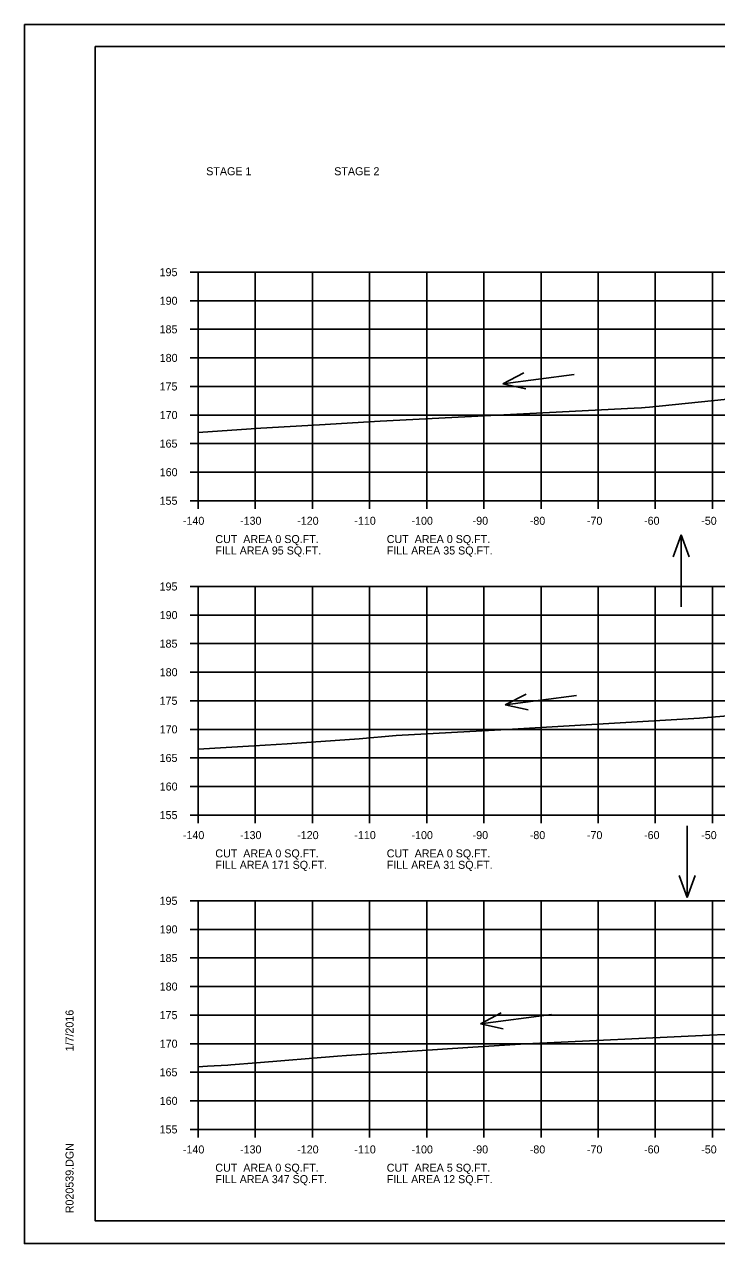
# Model space of a CAD drawing. Extents: x 915787 to 919910, y 133456 to 136717.
# Drawn here: x 916243.6 to 916364.7, y 135802.7 to 136016.1 of the extents above; entities that cross this region are included whole.
import ezdxf

# ---------------------------------------------------------------- set-up
doc = ezdxf.new("R2010")
doc.units = 0
for name, color, linetype in [('R_Axis', 7, 'Continuous'), ('R_Axis Annot', 7, 'Continuous'), ('R_Border', 7, 'Continuous'), ('R_Border Notes', 7, 'Continuous'), ('R_Exist Surface', 7, 'Continuous'), ('R_Grid', 7, 'Continuous'), ('R_No Plot', 7, 'Continuous'), ('R_Water Annot', 7, 'Continuous')]:
    doc.layers.add(name, color=color, linetype=linetype)

msp = doc.modelspace()

# ---------------------------------------------------------------- linework, layer by layer
at = {"layer": 'R_Axis'}
for p, q in [((916272.58, 135972.73), (916273.98, 135972.73)), ((916273.98, 135932.73), (916273.98, 135972.73)), ((916272.58, 135967.73), (916273.98, 135967.73)), ((916272.58, 135962.73), (916273.98, 135962.73)), ((916272.58, 135957.73), (916273.98, 135957.73)), ((916272.58, 135952.73), (916273.98, 135952.73)), ((916272.58, 135947.73), (916273.98, 135947.73)), ((916272.58, 135942.73), (916273.98, 135942.73)), ((916272.58, 135937.73), (916273.98, 135937.73)), ((916272.58, 135932.73), (916273.98, 135932.73)), ((916273.98, 135932.73), (916553.98, 135932.73)), ((916273.98, 135931.33), (916273.98, 135932.73)), ((916283.98, 135931.33), (916283.98, 135932.73)), ((916293.98, 135931.33), (916293.98, 135932.73)), ((916303.98, 135931.33), (916303.98, 135932.73)), ((916313.98, 135931.33), (916313.98, 135932.73)), ((916323.98, 135931.33), (916323.98, 135932.73)), ((916333.98, 135931.33), (916333.98, 135932.73)), ((916343.98, 135931.33), (916343.98, 135932.73)), ((916353.98, 135931.33), (916353.98, 135932.73)), ((916363.98, 135931.33), (916363.98, 135932.73)), ((916272.58, 135917.73), (916273.98, 135917.73)), ((916273.98, 135877.73), (916273.98, 135917.73)), ((916272.58, 135912.73), (916273.98, 135912.73)), ((916272.58, 135907.73), (916273.98, 135907.73)), ((916272.58, 135902.73), (916273.98, 135902.73)), ((916272.58, 135897.73), (916273.98, 135897.73)), ((916272.58, 135892.73), (916273.98, 135892.73)), ((916272.58, 135887.73), (916273.98, 135887.73)), ((916272.58, 135882.73), (916273.98, 135882.73)), ((916272.58, 135877.73), (916273.98, 135877.73)), ((916273.98, 135877.73), (916553.98, 135877.73)), ((916273.98, 135876.33), (916273.98, 135877.73)), ((916283.98, 135876.33), (916283.98, 135877.73)), ((916293.98, 135876.33), (916293.98, 135877.73)), ((916303.98, 135876.33), (916303.98, 135877.73)), ((916313.98, 135876.33), (916313.98, 135877.73)), ((916323.98, 135876.33), (916323.98, 135877.73)), ((916333.98, 135876.33), (916333.98, 135877.73)), ((916343.98, 135876.33), (916343.98, 135877.73)), ((916353.98, 135876.33), (916353.98, 135877.73)), ((916363.98, 135876.33), (916363.98, 135877.73)), ((916272.58, 135862.73), (916273.98, 135862.73)), ((916273.98, 135822.73), (916273.98, 135862.73)), ((916272.58, 135857.73), (916273.98, 135857.73)), ((916272.58, 135852.73), (916273.98, 135852.73)), ((916272.58, 135847.73), (916273.98, 135847.73)), ((916272.58, 135842.73), (916273.98, 135842.73)), ((916272.58, 135837.73), (916273.98, 135837.73)), ((916272.58, 135832.73), (916273.98, 135832.73)), ((916272.58, 135827.73), (916273.98, 135827.73)), ((916272.58, 135822.73), (916273.98, 135822.73)), ((916273.98, 135822.73), (916553.98, 135822.73)), ((916273.98, 135821.33), (916273.98, 135822.73)), ((916283.98, 135821.33), (916283.98, 135822.73)), ((916293.98, 135821.33), (916293.98, 135822.73)), ((916303.98, 135821.33), (916303.98, 135822.73)), ((916313.98, 135821.33), (916313.98, 135822.73)), ((916323.98, 135821.33), (916323.98, 135822.73)), ((916333.98, 135821.33), (916333.98, 135822.73)), ((916343.98, 135821.33), (916343.98, 135822.73)), ((916353.98, 135821.33), (916353.98, 135822.73)), ((916363.98, 135821.33), (916363.98, 135822.73))]:
    msp.add_line(p, q, dxfattribs=at)
at = {"layer": 'R_Border'}
for p, q in [((916255.98, 136012.19), (916572.16, 136012.19)), ((916255.98, 135806.73), (916255.98, 136012.19)), ((916255.98, 135806.73), (916255.98, 135806.73)), ((916572.16, 135806.73), (916255.98, 135806.73))]:
    msp.add_line(p, q, dxfattribs=at)
at = {"layer": 'R_Exist Surface'}
for points in [[(916273.98, 135944.7), (916284.94, 135945.43), (916295.2, 135946.04), (916305.82, 135946.67), (916350.26, 135948.93), (916351.57, 135949), (916352.22, 135949.04), (916352.94, 135949.11), (916379.65, 135951.84)], [(916273.98, 135889.29), (916283.77, 135889.87), (916289.53, 135890.19), (916302.15, 135891.08), (916308.62, 135891.64), (916328.01, 135892.72), (916361.71, 135894.67), (916368.05, 135895.2)], [(916273.98, 135833.66), (916275.64, 135833.78), (916279.18, 135834), (916279.71, 135834.04), (916284.19, 135834.4), (916298.34, 135835.53), (916299.95, 135835.69), (916322.04, 135837.15), (916331.31, 135837.7), (916363.43, 135839.21), (916368.92, 135839.48)]]:
    msp.add_lwpolyline(points, dxfattribs=at)
at = {"layer": 'R_Grid'}
for p, q in [((916273.98, 135972.73), (916553.98, 135972.73)), ((916273.98, 135932.73), (916273.98, 135972.73)), ((916283.98, 135932.73), (916283.98, 135972.73)), ((916293.98, 135932.73), (916293.98, 135972.73)), ((916303.98, 135932.73), (916303.98, 135972.73)), ((916313.98, 135932.73), (916313.98, 135972.73)), ((916323.98, 135932.73), (916323.98, 135972.73)), ((916333.98, 135932.73), (916333.98, 135972.73)), ((916343.98, 135932.73), (916343.98, 135972.73)), ((916353.98, 135932.73), (916353.98, 135972.73)), ((916363.98, 135932.73), (916363.98, 135972.73)), ((916273.98, 135967.73), (916553.98, 135967.73)), ((916273.98, 135962.73), (916553.98, 135962.73)), ((916273.98, 135957.73), (916553.98, 135957.73)), ((916273.98, 135952.73), (916553.98, 135952.73)), ((916273.98, 135947.73), (916553.98, 135947.73)), ((916273.98, 135942.73), (916553.98, 135942.73)), ((916273.98, 135937.73), (916553.98, 135937.73)), ((916273.98, 135932.73), (916553.98, 135932.73)), ((916273.98, 135917.73), (916553.98, 135917.73)), ((916273.98, 135877.73), (916273.98, 135917.73)), ((916283.98, 135877.73), (916283.98, 135917.73)), ((916293.98, 135877.73), (916293.98, 135917.73)), ((916303.98, 135877.73), (916303.98, 135917.73)), ((916313.98, 135877.73), (916313.98, 135917.73)), ((916323.98, 135877.73), (916323.98, 135917.73)), ((916333.98, 135877.73), (916333.98, 135917.73)), ((916343.98, 135877.73), (916343.98, 135917.73)), ((916353.98, 135877.73), (916353.98, 135917.73)), ((916363.98, 135877.73), (916363.98, 135917.73)), ((916273.98, 135912.73), (916553.98, 135912.73)), ((916273.98, 135907.73), (916553.98, 135907.73)), ((916273.98, 135902.73), (916553.98, 135902.73)), ((916273.98, 135897.73), (916553.98, 135897.73)), ((916273.98, 135892.73), (916553.98, 135892.73)), ((916273.98, 135887.73), (916553.98, 135887.73)), ((916273.98, 135882.73), (916553.98, 135882.73)), ((916273.98, 135877.73), (916553.98, 135877.73)), ((916273.98, 135862.73), (916553.98, 135862.73)), ((916273.98, 135822.73), (916273.98, 135862.73)), ((916283.98, 135822.73), (916283.98, 135862.73)), ((916293.98, 135822.73), (916293.98, 135862.73)), ((916303.98, 135822.73), (916303.98, 135862.73)), ((916313.98, 135822.73), (916313.98, 135862.73)), ((916323.98, 135822.73), (916323.98, 135862.73)), ((916333.98, 135822.73), (916333.98, 135862.73)), ((916343.98, 135822.73), (916343.98, 135862.73)), ((916353.98, 135822.73), (916353.98, 135862.73)), ((916363.98, 135822.73), (916363.98, 135862.73)), ((916273.98, 135857.73), (916553.98, 135857.73)), ((916273.98, 135852.73), (916553.98, 135852.73)), ((916273.98, 135847.73), (916553.98, 135847.73)), ((916273.98, 135842.73), (916553.98, 135842.73)), ((916273.98, 135837.73), (916553.98, 135837.73)), ((916273.98, 135832.73), (916553.98, 135832.73)), ((916273.98, 135827.73), (916553.98, 135827.73)), ((916273.98, 135822.73), (916553.98, 135822.73))]:
    msp.add_line(p, q, dxfattribs=at)
at = {"layer": 'R_No Plot'}
for p, q in [((916243.57, 136016.09), (916576.91, 136016.09)), ((916243.57, 135802.75), (916576.91, 135802.75))]:
    msp.add_line(p, q, dxfattribs=at)
for points in [[(916243.57, 136016.09), (916576.91, 136016.09), (916576.91, 135802.75), (916243.57, 135802.75)], [(916489.9, 136012.19), (916489.9, 136002.31), (916525.63, 136002.31), (916525.63, 135999.39), (916548.83, 135999.39), (916548.83, 135976.18), (916572.16, 135976.18), (916572.16, 135806.73), (916255.98, 135806.73), (916255.98, 136012.19)]]:
    msp.add_lwpolyline(points, close=True, dxfattribs=at)
at = {"layer": 'R_Water Annot'}
for p, q in [((916327.32, 135953.22), (916330.96, 135955.11)), ((916339.79, 135954.85), (916327.32, 135953.22)), ((916327.32, 135953.22), (916331.32, 135952.33)), ((916358.52, 135926.77), (916357.12, 135922.92)), ((916358.52, 135914.2), (916358.52, 135926.77)), ((916358.52, 135926.77), (916359.92, 135922.92)), ((916327.72, 135897.03), (916331.35, 135898.91)), ((916340.18, 135898.66), (916327.72, 135897.03)), ((916327.72, 135897.03), (916331.72, 135896.14)), ((916359.56, 135875.88), (916359.56, 135863.31)), ((916359.56, 135863.31), (916358.16, 135867.16)), ((916359.56, 135863.31), (916360.96, 135867.16)), ((916323.37, 135841.23), (916327, 135843.11)), ((916335.83, 135842.86), (916323.37, 135841.23)), ((916323.37, 135841.23), (916327.37, 135840.34))]:
    msp.add_line(p, q, dxfattribs=at)

# ---------------------------------------------------------------- texts
at = {"layer": 'R_Axis Annot'}
for s, p in [('195', (916267.23, 135972.03)), ('190', (916267.25, 135967.03)), ('185', (916267.23, 135962.03)), ('180', (916267.25, 135957.03)), ('175', (916267.23, 135952.03)), ('170', (916267.25, 135947.03)), ('165', (916267.23, 135942.03)), ('160', (916267.25, 135937.03)), ('155', (916267.23, 135932.03)), ('-140', (916271.31, 135928.53)), ('-130', (916281.31, 135928.53)), ('-120', (916291.31, 135928.53)), ('-110', (916301.31, 135928.53)), ('-100', (916311.31, 135928.53)), ('-90', (916322.01, 135928.53)), ('-80', (916332.01, 135928.53)), ('-70', (916342.01, 135928.53)), ('-60', (916352.01, 135928.53)), ('-50', (916362.01, 135928.53)), ('195', (916267.23, 135917.03)), ('190', (916267.25, 135912.03)), ('185', (916267.23, 135907.03)), ('180', (916267.25, 135902.03)), ('175', (916267.23, 135897.03)), ('170', (916267.25, 135892.03)), ('165', (916267.23, 135887.03)), ('160', (916267.25, 135882.03)), ('155', (916267.23, 135877.03)), ('-140', (916271.31, 135873.53)), ('-130', (916281.31, 135873.53)), ('-120', (916291.31, 135873.53)), ('-110', (916301.31, 135873.53)), ('-100', (916311.31, 135873.53)), ('-90', (916322.01, 135873.53)), ('-80', (916332.01, 135873.53)), ('-70', (916342.01, 135873.53)), ('-60', (916352.01, 135873.53)), ('-50', (916362.01, 135873.53)), ('195', (916267.23, 135862.03)), ('190', (916267.25, 135857.03)), ('185', (916267.23, 135852.03)), ('180', (916267.25, 135847.03)), ('175', (916267.23, 135842.03)), ('170', (916267.25, 135837.03)), ('165', (916267.23, 135832.03)), ('160', (916267.25, 135827.03)), ('155', (916267.23, 135822.03)), ('-140', (916271.31, 135818.53)), ('-130', (916281.31, 135818.53)), ('-120', (916291.31, 135818.53)), ('-110', (916301.31, 135818.53)), ('-100', (916311.31, 135818.53)), ('-90', (916322.01, 135818.53)), ('-80', (916332.01, 135818.53)), ('-70', (916342.01, 135818.53)), ('-60', (916352.01, 135818.53)), ('-50', (916362.01, 135818.53))]:
    msp.add_text(s, height=1.4, dxfattribs=at).set_placement(p)
at = {"layer": 'R_Border'}
for s, p in [('1/7/2016', (916252.17, 135836.38)), ('R020539.DGN', (916252.17, 135808.06))]:
    msp.add_text(s, height=1.4, rotation=90, dxfattribs=at).set_placement(p)
at = {"layer": 'R_Border Notes'}
for s, p in [('STAGE 1', (916275.39, 135989.69)), ('STAGE 2', (916297.79, 135989.69)), ('CUT  AREA 0 SQ.FT.', (916276.98, 135925.33)), ('CUT  AREA 0 SQ.FT.', (916306.98, 135925.33)), ('FILL AREA 95 SQ.FT.', (916276.98, 135923.33)), ('FILL AREA 35 SQ.FT.', (916306.98, 135923.33)), ('CUT  AREA 0 SQ.FT.', (916276.98, 135870.33)), ('CUT  AREA 0 SQ.FT.', (916306.98, 135870.33)), ('FILL AREA 171 SQ.FT.', (916276.98, 135868.33)), ('FILL AREA 31 SQ.FT.', (916306.98, 135868.33)), ('CUT  AREA 0 SQ.FT.', (916276.98, 135815.33)), ('CUT  AREA 5 SQ.FT.', (916306.98, 135815.33)), ('FILL AREA 347 SQ.FT.', (916276.98, 135813.33)), ('FILL AREA 12 SQ.FT.', (916306.98, 135813.33))]:
    msp.add_text(s, height=1.4, dxfattribs=at).set_placement(p)

doc.saveas('drawing.dxf')
